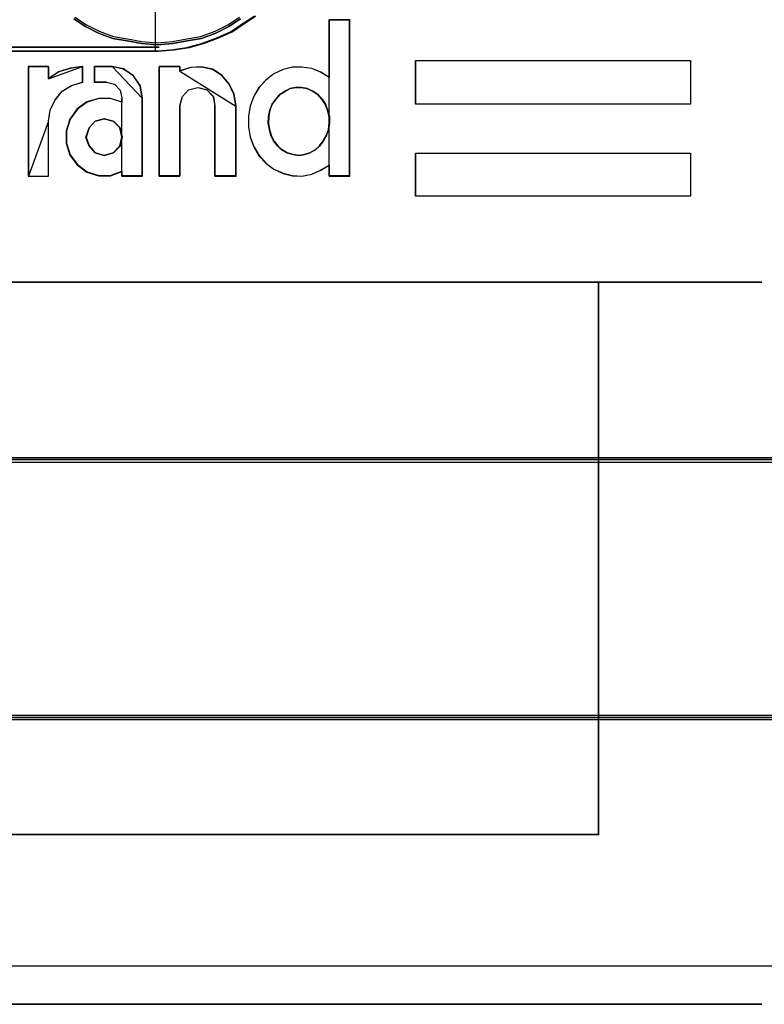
# Model space of a CAD drawing. Header units: millimetres. Extents: x -1290 to 1795, y -4192 to -1311.
# Tile 752 of 1056: x 1440.03 to 1443.2, y -2570.89 to -2566.69. Entities that reach past the tile are written whole.
import ezdxf

# ---------------------------------------------------------------- set-up
doc = ezdxf.new("R2010")
doc.units = ezdxf.units.MM
doc.layers.add('30', color=7, linetype='Continuous')
doc.layers.add('45', color=7, linetype='Continuous')
doc.layers.add('Aparatura', color=7, linetype='Continuous', lineweight=13)

# ---------------------------------------------------------------- blocks, each defined once
blk = doc.blocks.new('*U327')
at = {"layer": '45', "color": 7}
blk.add_lwpolyline([(405.142641, -127.318715), (405.142641, -128.554335), (404.961119, -128.437164), (404.774411, -128.362601), (404.556585, -128.330645), (404.359504, -128.330645), (404.157237, -128.378578), (403.960157, -128.474446), (403.789008, -128.607594), (403.64379, -128.767372), (403.534877, -128.948455), (403.457082, -129.161492), (403.420778, -129.37453), (403.420778, -129.37453), (403.420778, -129.603546), (403.457082, -129.82191), (403.534877, -130.029622), (403.64379, -130.221356), (403.789008, -130.381134), (403.960157, -130.508957), (404.157237, -130.599498), (404.359504, -130.647431), (404.556585, -130.658083), (404.774411, -130.615475), (404.961119, -130.53026), (405.142641, -130.423741), (405.142641, -130.658083), (405.583479, -130.658083), (405.583479, -127.318715)], dxfattribs=at)
for points in [[(405.139094, -128.554604), (404.958324, -128.437748), (404.772389, -128.363385), (404.555464, -128.331515), (404.3592, -128.331515), (404.15777, -128.37932), (403.961505, -128.474929), (403.791064, -128.60772), (403.646448, -128.767069), (403.537986, -128.947664), (403.460513, -129.160129), (403.424358, -129.372595), (403.424358, -129.600995), (403.460513, -129.818771), (403.537986, -130.025925), (403.646448, -130.217143), (403.791064, -130.376492), (403.961505, -130.503971), (404.15777, -130.594269), (404.3592, -130.642074), (404.555464, -130.652697), (404.772389, -130.610204), (404.958324, -130.525218), (405.139094, -130.418985), (405.139094, -130.652697), (405.578108, -130.652697), (405.578108, -127.322306), (405.139094, -127.322306), (405.139094, -128.554604)], [(405.139094, -128.554604), (404.958324, -128.437748), (404.772389, -128.363385), (404.555464, -128.331515), (404.3592, -128.331515), (404.15777, -128.37932), (403.961505, -128.474929), (403.791064, -128.60772), (403.646448, -128.767069), (403.537986, -128.947664), (403.460513, -129.160129), (403.424358, -129.372595), (403.424358, -129.600995), (403.460513, -129.818771), (403.537986, -130.025925), (403.646448, -130.217143), (403.791064, -130.376492), (403.961505, -130.503971), (404.15777, -130.594269), (404.3592, -130.642074), (404.555464, -130.652697), (404.772389, -130.610204), (404.958324, -130.525218), (405.139094, -130.418985), (405.139094, -130.652697), (405.578108, -130.652697), (405.578108, -127.322306), (405.139094, -127.322306), (405.139094, -128.554604)], [(403.791064, -128.60772), (403.646448, -128.767069), (403.537986, -128.947664), (403.460513, -129.160129), (403.424358, -129.372595), (403.424358, -129.600995), (403.460513, -129.818771), (403.537986, -130.025925), (403.646448, -130.217143), (403.791064, -130.376492), (403.961505, -130.503971), (404.15777, -130.594269), (404.3592, -130.642074), (404.555464, -130.652697), (404.772389, -130.610204), (404.958324, -130.525218), (405.139094, -130.418985), (405.139094, -130.652697), (405.578108, -130.652697), (405.578108, -127.322306), (405.139094, -127.322306), (405.139094, -128.554604), (404.958324, -128.437748), (404.772389, -128.363385), (404.555464, -128.331515), (404.3592, -128.331515), (404.15777, -128.37932), (403.961505, -128.474929), (403.791064, -128.60772)], [(403.791064, -128.60772), (403.646448, -128.767069), (403.537986, -128.947664), (403.460513, -129.160129), (403.424358, -129.372595), (403.424358, -129.600995), (403.460513, -129.818771), (403.537986, -130.025925), (403.646448, -130.217143), (403.791064, -130.376492), (403.961505, -130.503971), (404.15777, -130.594269), (404.3592, -130.642074), (404.555464, -130.652697), (404.772389, -130.610204), (404.958324, -130.525218), (405.139094, -130.418985), (405.139094, -130.652697), (405.578108, -130.652697), (405.578108, -127.322306), (405.139094, -127.322306), (405.139094, -128.554604), (404.958324, -128.437748), (404.772389, -128.363385), (404.555464, -128.331515), (404.3592, -128.331515), (404.15777, -128.37932), (403.961505, -128.474929), (403.791064, -128.60772)], [(405.137691, -127.322306), (405.137691, -128.555718), (405.137691, -127.322306)], [(405.137691, -127.322306), (405.578108, -127.322306), (405.137691, -127.322306)], [(405.576318, -127.322306), (405.576318, -130.652697), (405.576318, -127.322306)], [(398.728361, -128.316935), (398.728361, -130.658083), (399.160156, -130.658083), (399.160156, -129.484843), (399.19137, -129.250194), (399.300619, -129.031545), (399.451487, -128.844893), (399.649177, -128.722236), (399.888485, -128.652908), (399.888485, -128.316935), (399.623165, -128.354265), (399.378655, -128.428926), (399.160156, -128.572915), (399.160156, -128.316935), (398.728361, -128.316935)], [(398.731941, -128.320526), (398.731941, -130.652697), (398.731941, -128.320526)], [(398.731941, -128.320526), (399.161617, -128.320526), (398.731941, -128.320526)], [(399.647073, -128.724273), (399.884904, -128.655211), (399.884904, -128.320526), (399.621222, -128.357713), (399.378221, -128.432087), (399.161071, -128.575524), (399.161071, -128.320526), (398.731941, -128.320526), (398.731941, -130.652697), (399.161071, -130.652697), (399.161071, -129.483955), (399.192092, -129.250207), (399.300667, -129.032396), (399.450604, -128.84646), (399.647073, -128.724273)], [(399.647073, -128.724273), (399.884904, -128.655211), (399.884904, -128.320526), (399.621222, -128.357713), (399.378221, -128.432087), (399.161071, -128.575524), (399.161071, -128.320526), (398.731941, -128.320526), (398.731941, -130.652697), (399.161071, -130.652697), (399.161071, -129.483955), (399.192092, -129.250207), (399.300667, -129.032396), (399.450604, -128.84646), (399.647073, -128.724273)], [(399.647073, -128.724273), (399.884904, -128.655211), (399.884904, -128.320526), (399.621222, -128.357713), (399.378221, -128.432087), (399.161071, -128.575524), (399.161071, -128.320526), (398.731941, -128.320526), (398.731941, -130.652697), (399.161071, -130.652697), (399.161071, -129.483955), (399.192092, -129.250207), (399.300667, -129.032396), (399.450604, -128.84646), (399.647073, -128.724273)], [(399.378221, -128.432087), (399.161071, -128.575524), (399.161071, -128.320526), (398.731941, -128.320526), (398.731941, -130.652697), (399.161071, -130.652697), (399.161071, -129.483955), (399.192092, -129.250207), (399.300667, -129.032396), (399.450604, -128.84646), (399.647073, -128.724273), (399.884904, -128.655211), (399.884904, -128.320526), (399.621222, -128.357713), (399.378221, -128.432087)], [(399.378221, -128.432087), (399.161071, -128.575524), (399.161071, -128.320526), (398.731941, -128.320526), (398.731941, -130.652697), (399.161071, -130.652697), (399.161071, -129.483955), (399.192092, -129.250207), (399.300667, -129.032396), (399.450604, -128.84646), (399.647073, -128.724273), (399.884904, -128.655211), (399.884904, -128.320526), (399.621222, -128.357713), (399.378221, -128.432087)], [(399.378221, -128.432087), (399.161071, -128.575524), (399.161071, -128.320526), (398.731941, -128.320526), (398.731941, -130.652697), (399.161071, -130.652697), (399.161071, -129.483955), (399.192092, -129.250207), (399.300667, -129.032396), (399.450604, -128.84646), (399.647073, -128.724273), (399.884904, -128.655211), (399.884904, -128.320526), (399.621222, -128.357713), (399.378221, -128.432087)], [(398.731941, -128.320526), (398.731941, -130.652697), (399.161071, -130.652697), (399.161071, -129.483955), (399.192092, -129.250207), (399.300667, -129.032396), (399.450604, -128.84646), (399.647073, -128.724273), (399.884904, -128.655211), (399.884904, -128.320526), (399.621222, -128.357713), (399.378221, -128.432087), (399.161071, -128.575524), (399.161071, -128.320526), (398.731941, -128.320526)], [(399.884904, -128.320526), (399.620769, -128.357966), (399.37735, -128.432848), (399.159827, -128.577262), (399.884904, -128.320526)], [(399.159827, -128.320526), (399.159827, -128.577262), (399.159827, -128.320526)], [(401.159609, -130.658083), (401.159609, -128.988882), (401.118019, -128.727569), (400.972452, -128.514253), (400.754103, -128.370264), (400.514958, -128.316935), (400.140644, -128.316935), (400.140644, -128.652908), (400.395385, -128.652908), (400.566946, -128.695572), (400.686518, -128.823562), (400.72291, -128.988882), (400.72291, -129.079541), (400.483765, -128.999548), (400.229024, -128.999548), (399.979481, -129.074208), (399.771529, -129.22353), (399.615565, -129.442179), (399.537583, -129.692826), (399.537583, -129.954139), (399.615565, -130.204786), (399.771529, -130.412769), (399.979481, -130.567424), (400.229024, -130.647417), (400.483765, -130.647417), (400.72291, -130.556758), (400.72291, -130.658083), (401.159609, -130.658083)], [(401.112923, -128.729585), (400.968321, -128.517087), (400.751417, -128.37365), (400.513856, -128.320526), (400.142021, -128.320526), (400.142021, -128.655211), (400.395076, -128.655211), (400.5655, -128.697711), (400.68428, -128.82521), (400.720431, -128.989896), (400.720431, -129.080208), (400.48287, -129.000521), (400.229816, -129.000521), (399.981926, -129.074895), (399.775351, -129.223644), (399.62042, -129.441455), (399.542954, -129.691141), (399.542954, -129.951452), (399.62042, -130.201138), (399.775351, -130.408324), (399.981926, -130.562385), (400.229816, -130.642072), (400.48287, -130.642072), (400.720431, -130.55176), (400.720431, -130.652697), (401.154238, -130.652697), (401.154238, -128.989896), (401.112923, -128.729585)], [(401.112923, -128.729585), (400.968321, -128.517087), (400.751417, -128.37365), (400.513856, -128.320526), (400.142021, -128.320526), (400.142021, -128.655211), (400.395076, -128.655211), (400.5655, -128.697711), (400.68428, -128.82521), (400.720431, -128.989896), (400.720431, -129.080208), (400.48287, -129.000521), (400.229816, -129.000521), (399.981926, -129.074895), (399.775351, -129.223644), (399.62042, -129.441455), (399.542954, -129.691141), (399.542954, -129.951452), (399.62042, -130.201138), (399.775351, -130.408324), (399.981926, -130.562385), (400.229816, -130.642072), (400.48287, -130.642072), (400.720431, -130.55176), (400.720431, -130.652697), (401.154238, -130.652697), (401.154238, -128.989896), (401.112923, -128.729585)], [(400.229816, -129.000521), (399.981926, -129.074895), (399.775351, -129.223644), (399.62042, -129.441455), (399.542954, -129.691141), (399.542954, -129.951452), (399.62042, -130.201138), (399.775351, -130.408324), (399.981926, -130.562385), (400.229816, -130.642072), (400.48287, -130.642072), (400.720431, -130.55176), (400.720431, -130.652697), (401.154238, -130.652697), (401.154238, -128.989896), (401.112923, -128.729585), (400.968321, -128.517087), (400.751417, -128.37365), (400.513856, -128.320526), (400.142021, -128.320526), (400.142021, -128.655211), (400.395076, -128.655211), (400.5655, -128.697711), (400.68428, -128.82521), (400.720431, -128.989896), (400.720431, -129.080208), (400.48287, -129.000521), (400.229816, -129.000521)], [(400.229816, -129.000521), (399.981926, -129.074895), (399.775351, -129.223644), (399.62042, -129.441455), (399.542954, -129.691141), (399.542954, -129.951452), (399.62042, -130.201138), (399.775351, -130.408324), (399.981926, -130.562385), (400.229816, -130.642072), (400.48287, -130.642072), (400.720431, -130.55176), (400.720431, -130.652697), (401.154238, -130.652697), (401.154238, -128.989896), (401.112923, -128.729585), (400.968321, -128.517087), (400.751417, -128.37365), (400.513856, -128.320526), (400.142021, -128.320526), (400.142021, -128.655211), (400.395076, -128.655211), (400.5655, -128.697711), (400.68428, -128.82521), (400.720431, -128.989896), (400.720431, -129.080208), (400.48287, -129.000521), (400.229816, -129.000521)], [(399.883114, -128.320526), (399.883114, -128.656258), (399.883114, -128.320526)], [(400.14092, -128.320526), (400.14092, -128.656258), (400.14092, -128.320526)], [(400.515096, -128.320526), (400.14092, -128.320526), (400.515096, -128.320526)], [(401.154238, -128.99199), (401.112888, -128.730865), (400.968161, -128.517702), (400.751071, -128.373817), (400.513305, -128.320526), (401.154238, -128.99199)], [(401.515882, -128.316935), (401.515882, -130.658083), (401.957484, -130.658083), (401.957484, -129.159535), (402.014632, -128.956884), (402.144515, -128.812896), (402.341937, -128.7649), (402.534164, -128.812896), (402.674437, -128.956884), (402.705609, -129.159535), (402.705609, -130.658083), (403.157601, -130.658083), (403.157601, -129.159535), (403.116039, -128.903555), (403.012133, -128.690239), (402.856273, -128.503587), (402.658851, -128.375597), (402.419867, -128.327601), (402.186078, -128.338267), (401.957484, -128.412927), (401.957484, -128.316935), (401.515882, -128.316935)], [(401.519463, -128.320526), (401.519463, -130.652697), (401.519463, -128.320526)], [(401.519463, -128.320526), (401.95988, -128.320526), (401.519463, -128.320526)], [(403.007555, -128.692398), (402.852545, -128.506462), (402.6562, -128.378963), (402.418518, -128.331151), (402.186004, -128.341776), (401.958657, -128.41615), (401.958657, -128.320526), (401.519463, -128.320526), (401.519463, -130.652697), (401.958657, -130.652697), (401.958657, -129.159895), (402.015493, -128.958021), (402.144668, -128.814585), (402.341014, -128.766773), (402.532192, -128.814585), (402.671701, -128.958021), (402.702703, -129.159895), (402.702703, -130.652697), (403.152231, -130.652697), (403.152231, -129.159895), (403.110895, -128.904897), (403.007555, -128.692398)], [(403.007555, -128.692398), (402.852545, -128.506462), (402.6562, -128.378963), (402.418518, -128.331151), (402.186004, -128.341776), (401.958657, -128.41615), (401.958657, -128.320526), (401.519463, -128.320526), (401.519463, -130.652697), (401.958657, -130.652697), (401.958657, -129.159895), (402.015493, -128.958021), (402.144668, -128.814585), (402.341014, -128.766773), (402.532192, -128.814585), (402.671701, -128.958021), (402.702703, -129.159895), (402.702703, -130.652697), (403.152231, -130.652697), (403.152231, -129.159895), (403.110895, -128.904897), (403.007555, -128.692398)], [(403.007555, -128.692398), (402.852545, -128.506462), (402.6562, -128.378963), (402.418518, -128.331151), (402.186004, -128.341776), (401.958657, -128.41615), (401.958657, -128.320526), (401.519463, -128.320526), (401.519463, -130.652697), (401.958657, -130.652697), (401.958657, -129.159895), (402.015493, -128.958021), (402.144668, -128.814585), (402.341014, -128.766773), (402.532192, -128.814585), (402.671701, -128.958021), (402.702703, -129.159895), (402.702703, -130.652697), (403.152231, -130.652697), (403.152231, -129.159895), (403.110895, -128.904897), (403.007555, -128.692398)], [(401.519463, -128.320526), (401.519463, -130.652697), (401.958657, -130.652697), (401.958657, -129.159895), (402.015493, -128.958021), (402.144668, -128.814585), (402.341014, -128.766773), (402.532192, -128.814585), (402.671701, -128.958021), (402.702703, -129.159895), (402.702703, -130.652697), (403.152231, -130.652697), (403.152231, -129.159895), (403.110895, -128.904897), (403.007555, -128.692398), (402.852545, -128.506462), (402.6562, -128.378963), (402.418518, -128.331151), (402.186004, -128.341776), (401.958657, -128.41615), (401.958657, -128.320526), (401.519463, -128.320526)], [(401.519463, -128.320526), (401.519463, -130.652697), (401.958657, -130.652697), (401.958657, -129.159895), (402.015493, -128.958021), (402.144668, -128.814585), (402.341014, -128.766773), (402.532192, -128.814585), (402.671701, -128.958021), (402.702703, -129.159895), (402.702703, -130.652697), (403.152231, -130.652697), (403.152231, -129.159895), (403.110895, -128.904897), (403.007555, -128.692398), (402.852545, -128.506462), (402.6562, -128.378963), (402.418518, -128.331151), (402.186004, -128.341776), (401.958657, -128.41615), (401.958657, -128.320526), (401.519463, -128.320526)], [(401.519463, -128.320526), (401.519463, -130.652697), (401.958657, -130.652697), (401.958657, -129.159895), (402.015493, -128.958021), (402.144668, -128.814585), (402.341014, -128.766773), (402.532192, -128.814585), (402.671701, -128.958021), (402.702703, -129.159895), (402.702703, -130.652697), (403.152231, -130.652697), (403.152231, -129.159895), (403.110895, -128.904897), (403.007555, -128.692398), (402.852545, -128.506462), (402.6562, -128.378963), (402.418518, -128.331151), (402.186004, -128.341776), (401.958657, -128.41615), (401.958657, -128.320526), (401.519463, -128.320526)], [(401.519463, -128.320526), (401.519463, -130.652697), (401.958657, -130.652697), (401.958657, -129.159895), (402.015493, -128.958021), (402.144668, -128.814585), (402.341014, -128.766773), (402.532192, -128.814585), (402.671701, -128.958021), (402.702703, -129.159895), (402.702703, -130.652697), (403.152231, -130.652697), (403.152231, -129.159895), (403.110895, -128.904897), (403.007555, -128.692398), (402.852545, -128.506462), (402.6562, -128.378963), (402.418518, -128.331151), (402.186004, -128.341776), (401.958657, -128.41615), (401.958657, -128.320526), (401.519463, -128.320526)], [(401.95809, -128.320526), (401.95809, -128.417475), (401.95809, -128.320526)], [(403.152231, -129.160754), (403.110875, -128.905536), (403.007486, -128.692856), (402.852403, -128.50676), (402.655964, -128.379151), (402.41817, -128.331298), (402.185545, -128.341932), (401.95809, -128.41637), (403.152231, -129.160754)], [(405.139481, -128.554407), (404.95867, -128.43754), (404.772693, -128.363171), (404.555719, -128.331298), (404.35941, -128.331298), (404.157935, -128.379107), (403.961626, -128.474725), (403.791147, -128.607528), (403.646498, -128.766892), (403.538011, -128.947504), (403.460521, -129.15999), (403.424358, -129.372475), (403.424358, -129.600896), (403.460521, -129.818693), (403.538011, -130.025866), (403.646498, -130.217103), (403.791147, -130.376466), (403.961626, -130.503957), (404.157935, -130.594264), (404.35941, -130.642073), (404.555719, -130.652697), (404.772693, -130.6102), (404.95867, -130.525206), (405.139481, -130.418963), (405.139481, -128.554407)], [(400.14092, -128.654462), (400.395144, -128.654462), (400.14092, -128.654462)], [(405.061552, -129.120398), (405.108408, -129.248713), (405.144852, -129.382375), (405.144852, -129.52673), (405.129233, -129.660392), (405.087583, -129.78336), (405.019902, -129.900983), (404.936602, -130.013259), (404.84289, -130.098802), (404.728353, -130.157614), (404.619022, -130.195039), (404.499278, -130.216425), (404.374329, -130.195039), (404.244173, -130.157614), (404.134842, -130.098802), (404.046336, -130.013259), (403.95783, -129.900983), (403.900561, -129.78336), (403.869324, -129.660392), (403.843292, -129.52673), (403.848499, -129.382375), (403.87453, -129.248713), (403.926592, -129.120398), (404.004686, -129.013468), (404.087986, -128.911885), (404.19211, -128.842381), (404.306648, -128.78357), (404.421185, -128.762184), (404.546134, -128.762184), (404.67629, -128.78357), (404.80124, -128.842381), (404.900159, -128.911885), (404.988665, -129.013468), (405.061552, -129.120398)], [(404.498347, -130.212834), (404.617267, -130.19158), (404.725846, -130.154386), (404.839596, -130.095938), (404.932664, -130.010922), (405.015391, -129.899339), (405.082606, -129.782443), (405.12397, -129.660233), (405.139481, -129.527396), (405.139481, -129.383933), (405.103288, -129.251096), (405.056754, -129.123573), (404.984368, -129.017303), (404.896471, -128.916347), (404.798232, -128.847272), (404.674142, -128.788824), (404.544881, -128.76757), (404.420791, -128.76757), (404.307041, -128.788824), (404.193292, -128.847272), (404.089883, -128.916347), (404.007156, -129.017303), (403.9296, -129.123573), (403.877896, -129.251096), (403.852043, -129.383933), (403.846873, -129.527396), (403.872725, -129.660233), (403.903748, -129.782443), (403.960622, -129.899339), (404.04852, -130.010922), (404.136417, -130.095938), (404.244996, -130.154386), (404.374257, -130.19158), (404.498347, -130.212834)], [(404.896471, -128.916347), (404.984368, -129.017303), (405.056754, -129.123573), (405.103288, -129.251096), (405.139481, -129.383933), (405.139481, -129.527396), (405.12397, -129.660233), (405.082606, -129.782443), (405.015391, -129.899339), (404.932664, -130.010922), (404.839596, -130.095938), (404.725846, -130.154386), (404.617267, -130.19158), (404.498347, -130.212834), (404.374257, -130.19158), (404.244996, -130.154386), (404.136417, -130.095938), (404.04852, -130.010922), (403.960622, -129.899339), (403.903748, -129.782443), (403.872725, -129.660233), (403.846873, -129.527396), (403.852043, -129.383933), (403.877896, -129.251096), (403.9296, -129.123573), (404.007156, -129.017303), (404.089883, -128.916347), (404.193292, -128.847272), (404.307041, -128.788824), (404.420791, -128.76757), (404.544881, -128.76757), (404.674142, -128.788824), (404.798232, -128.847272), (404.896471, -128.916347)], [(404.896471, -128.916347), (404.984368, -129.017303), (405.056754, -129.123573), (405.103288, -129.251096), (405.139481, -129.383933), (405.139481, -129.527396), (405.12397, -129.660233), (405.082606, -129.782443), (405.015391, -129.899339), (404.932664, -130.010922), (404.839596, -130.095938), (404.725846, -130.154386), (404.617267, -130.19158), (404.498347, -130.212834), (404.374257, -130.19158), (404.244996, -130.154386), (404.136417, -130.095938), (404.04852, -130.010922), (403.960622, -129.899339), (403.903748, -129.782443), (403.872725, -129.660233), (403.846873, -129.527396), (403.852043, -129.383933), (403.877896, -129.251096), (403.9296, -129.123573), (404.007156, -129.017303), (404.089883, -128.916347), (404.193292, -128.847272), (404.307041, -128.788824), (404.420791, -128.76757), (404.544881, -128.76757), (404.674142, -128.788824), (404.798232, -128.847272), (404.896471, -128.916347)], [(404.420791, -128.76757), (404.544881, -128.76757), (404.674142, -128.788824), (404.798232, -128.847272), (404.896471, -128.916347), (404.984368, -129.017303), (405.056754, -129.123573), (405.103288, -129.251096), (405.139481, -129.383933), (405.139481, -129.527396), (405.12397, -129.660233), (405.082606, -129.782443), (405.015391, -129.899339), (404.932664, -130.010922), (404.839596, -130.095938), (404.725846, -130.154386), (404.617267, -130.19158), (404.498347, -130.212834), (404.374257, -130.19158), (404.244996, -130.154386), (404.136417, -130.095938), (404.04852, -130.010922), (403.960622, -129.899339), (403.903748, -129.782443), (403.872725, -129.660233), (403.846873, -129.527396), (403.852043, -129.383933), (403.877896, -129.251096), (403.9296, -129.123573), (404.007156, -129.017303), (404.089883, -128.916347), (404.193292, -128.847272), (404.307041, -128.788824), (404.420791, -128.76757)], [(404.420791, -128.76757), (404.544881, -128.76757), (404.674142, -128.788824), (404.798232, -128.847272), (404.896471, -128.916347), (404.984368, -129.017303), (405.056754, -129.123573), (405.103288, -129.251096), (405.139481, -129.383933), (405.139481, -129.527396), (405.12397, -129.660233), (405.082606, -129.782443), (405.015391, -129.899339), (404.932664, -130.010922), (404.839596, -130.095938), (404.725846, -130.154386), (404.617267, -130.19158), (404.498347, -130.212834), (404.374257, -130.19158), (404.244996, -130.154386), (404.136417, -130.095938), (404.04852, -130.010922), (403.960622, -129.899339), (403.903748, -129.782443), (403.872725, -129.660233), (403.846873, -129.527396), (403.852043, -129.383933), (403.877896, -129.251096), (403.9296, -129.123573), (404.007156, -129.017303), (404.089883, -128.916347), (404.193292, -128.847272), (404.307041, -128.788824), (404.420791, -128.76757)], [(400.720982, -129.080712), (400.48331, -129.000967), (400.230137, -129.000967), (399.982131, -129.075396), (399.77546, -129.224254), (399.620456, -129.442224), (399.542954, -129.692093), (399.542954, -129.952594), (399.620456, -130.202463), (399.77546, -130.409801), (399.982131, -130.563975), (400.230137, -130.64372), (400.48331, -130.64372), (400.720982, -130.553342), (400.720982, -129.080712)], [(400.719192, -128.990195), (400.719192, -129.081758), (400.719192, -128.990195)], [(401.152448, -128.990195), (401.152448, -130.652697), (401.152448, -128.990195)], [(401.95809, -129.158958), (401.95809, -130.652697), (401.95809, -129.158958)], [(402.701071, -129.158958), (402.701071, -130.652697), (402.701071, -129.158958)], [(403.15044, -129.158958), (403.15044, -130.652697), (403.15044, -129.158958)], [(400.684457, -129.6253), (400.726353, -129.824133), (400.684457, -130.012218), (400.543059, -130.157312), (400.344053, -130.216425), (400.155522, -130.157312), (400.024598, -130.012218), (399.956517, -129.824133), (400.024598, -129.6253), (400.155522, -129.480205), (400.344053, -129.426467), (400.543059, -129.480205), (400.684457, -129.6253)], [(400.720982, -129.824108), (400.679573, -129.627083), (400.539819, -129.483308), (400.343128, -129.430058), (400.156789, -129.483308), (400.027387, -129.627083), (399.960098, -129.824108), (400.027387, -130.010484), (400.156789, -130.154259), (400.343128, -130.212834), (400.539819, -130.154259), (400.679573, -130.010484), (400.720982, -129.824108)], [(400.679573, -129.627083), (400.720982, -129.824108), (400.679573, -130.010484), (400.539819, -130.154259), (400.343128, -130.212834), (400.156789, -130.154259), (400.027387, -130.010484), (399.960098, -129.824108), (400.027387, -129.627083), (400.156789, -129.483308), (400.343128, -129.430058), (400.539819, -129.483308), (400.679573, -129.627083)], [(400.679573, -129.627083), (400.720982, -129.824108), (400.679573, -130.010484), (400.539819, -130.154259), (400.343128, -130.212834), (400.156789, -130.154259), (400.027387, -130.010484), (399.960098, -129.824108), (400.027387, -129.627083), (400.156789, -129.483308), (400.343128, -129.430058), (400.539819, -129.483308), (400.679573, -129.627083)], [(400.679573, -129.627083), (400.720982, -129.824108), (400.679573, -130.010484), (400.539819, -130.154259), (400.343128, -130.212834), (400.156789, -130.154259), (400.027387, -130.010484), (399.960098, -129.824108), (400.027387, -129.627083), (400.156789, -129.483308), (400.343128, -129.430058), (400.539819, -129.483308), (400.679573, -129.627083)], [(400.679573, -129.627083), (400.720982, -129.824108), (400.679573, -130.010484), (400.539819, -130.154259), (400.343128, -130.212834), (400.156789, -130.154259), (400.027387, -130.010484), (399.960098, -129.824108), (400.027387, -129.627083), (400.156789, -129.483308), (400.343128, -129.430058), (400.539819, -129.483308), (400.679573, -129.627083)], [(398.731941, -130.652697), (399.161617, -130.652697), (399.161617, -129.483918), (398.731941, -130.652697)], [(406.985296, -130.16795), (412.841419, -130.16795), (412.841419, -131.078197), (406.985296, -131.078197), (406.985296, -130.16795)], [(405.137691, -130.417505), (405.137691, -130.652697), (405.137691, -130.417505)], [(400.719192, -130.550361), (400.719192, -130.652697), (400.719192, -130.550361)], [(400.719192, -130.650902), (401.154238, -130.650902), (400.719192, -130.650902)], [(401.519463, -130.650902), (401.95988, -130.650902), (401.519463, -130.650902)], [(402.701071, -130.650902), (403.152231, -130.650902), (402.701071, -130.650902)], [(405.137691, -130.650902), (405.578108, -130.650902), (405.137691, -130.650902)]]:
    blk.add_lwpolyline(points, close=True, dxfattribs=at)
at = {"layer": '45', "color": 255}
for points in [[(406.981716, -128.189464), (412.844999, -128.189464), (412.844999, -129.123051), (406.981716, -129.123051), (406.981716, -128.189464)], [(406.981716, -130.164359), (412.844999, -130.164359), (412.844999, -131.081788), (406.981716, -131.081788), (406.981716, -130.164359)]]:
    blk.add_lwpolyline(points, close=True, dxfattribs=at)
at = {"layer": '45', "color": 20}
for points in [[(406.981716, -128.189464), (412.844999, -128.189464), (412.844999, -129.123051), (406.981716, -129.123051), (406.981716, -128.189464)], [(406.985296, -128.193055), (412.841419, -128.193055), (412.841419, -129.11946), (406.985296, -129.11946), (406.985296, -128.193055)], [(406.981716, -130.164359), (412.844999, -130.164359), (412.844999, -131.081788), (406.981716, -131.081788), (406.981716, -130.164359)]]:
    blk.add_lwpolyline(points, close=True, dxfattribs=at)
at = {"layer": '45', "color": 179}
for points in [[(414.363187, -132.914849), (387.454743, -132.914849), (414.363187, -132.914849)], [(410.879233, -132.914849), (410.879233, -144.695995), (410.879233, -132.914849)], [(410.889975, -144.687018), (390.933326, -144.687018), (410.889975, -144.687018)], [(414.363187, -148.302871), (387.454743, -148.302871), (414.363187, -148.302871)]]:
    blk.add_lwpolyline(points, close=True, dxfattribs=at)
blk = doc.blocks.new('*U330')
at = {"layer": '30', "color": 7}
for points in [[(548.842747, -262.570286), (117.158256, -262.570286), (117.158256, -264.085087), (117.158256, -285.154588), (117.158256, -286.669389), (548.842747, -286.669389), (548.842747, -285.154588), (548.842747, -264.085087), (548.842747, -262.570286)], [(131.722474, -277.829042), (123.657102, -277.829042), (131.722474, -277.829042)], [(117.158256, -286.581416), (548.842747, -286.581416), (117.158256, -286.581416)], [(548.842747, -286.581416), (117.158256, -286.581416), (117.158256, -288.059158), (117.158256, -289.620546), (117.158256, -292.157801), (548.842747, -292.157801), (548.842747, -289.620546), (548.842747, -288.059158), (548.842747, -286.581416)], [(548.79978, -286.624505), (117.201224, -286.624505), (117.201224, -288.07941), (117.201224, -289.616668), (117.201224, -292.114713), (548.79978, -292.114713), (548.79978, -289.616668), (548.79978, -288.07941), (548.79978, -286.624505)], [(117.158256, -292.069829), (548.842747, -292.069829), (117.158256, -292.069829)]]:
    blk.add_lwpolyline(points, close=True, dxfattribs=at)
for points in [[(133.770805, -277.164372), (133.522564, -277.331227), (133.274323, -277.498082), (132.970917, -277.637127), (132.66751, -277.748364), (132.364104, -277.831791), (132.033116, -277.88741), (131.702128, -277.915219), (123.675659, -277.915219), (123.455, -277.88741), (123.234341, -277.88741), (123.013682, -277.831791), (122.820605, -277.803982), (122.40687, -277.664937), (122.020716, -277.470273), (121.689728, -277.219991)], [(121.689728, -277.219991), (122.020716, -277.470273), (122.40687, -277.664937), (122.820605, -277.803982), (123.013682, -277.831791), (123.234341, -277.88741), (123.455, -277.88741), (123.675659, -277.915219), (123.675659, -277.915219), (131.702128, -277.915219), (132.033116, -277.88741), (132.364104, -277.831791), (132.66751, -277.748364), (132.970917, -277.637127), (133.274323, -277.498082), (133.522564, -277.331227), (133.770805, -277.164372)], [(129.899629, -277.222366), (130.149799, -277.389288), (130.427765, -277.528389), (130.733527, -277.63967), (131.03929, -277.695311), (131.345052, -277.750951), (131.678611, -277.778771), (132.012171, -277.750951), (132.317933, -277.695311), (132.623696, -277.63967), (132.929458, -277.528389), (133.207424, -277.389288), (133.457594, -277.222366)], [(133.457594, -277.222366), (133.207424, -277.389288), (132.929458, -277.528389), (132.623696, -277.63967), (132.317933, -277.695311), (132.012171, -277.750951), (131.678611, -277.778771), (131.678611, -277.778771), (131.345052, -277.750951), (131.03929, -277.695311), (130.733527, -277.63967), (130.427765, -277.528389), (130.149799, -277.389288), (129.899629, -277.222366)], [(129.899629, -277.222366), (130.149799, -277.389288), (130.427765, -277.528389), (130.733527, -277.63967), (131.03929, -277.695311), (131.345052, -277.750951), (131.678611, -277.778771), (132.012171, -277.750951), (132.317933, -277.695311), (132.623696, -277.63967), (132.929458, -277.528389), (133.207424, -277.389288), (133.457594, -277.222366)], [(129.923542, -277.186771), (130.170348, -277.351445), (130.444578, -277.488673), (130.746231, -277.598455), (131.047883, -277.653346), (131.349536, -277.708237), (131.678611, -277.735683), (132.007687, -277.708237), (132.30934, -277.653346), (132.610992, -277.598455), (132.912645, -277.488673), (133.186875, -277.351445), (133.433681, -277.186771)], [(131.634749, -271.324456), (131.634749, -277.915219), (131.634749, -277.915219), (131.972532, -277.88741), (132.310315, -277.831791), (132.619949, -277.748364), (132.929583, -277.637127), (133.239218, -277.498082), (133.492555, -277.331227), (133.745892, -277.164372)]]:
    blk.add_lwpolyline(points, dxfattribs=at)

msp = doc.modelspace()

# ---------------------------------------------------------------- linework, layer by layer
at = {"layer": 'Aparatura', "color": 7, "lineweight": 13}
msp.add_lwpolyline([(1524.1608, -2570.7241), (1437.7952, -2570.7241), (1437.7952, -2561.7079), (1524.1608, -2561.7079), (1524.1608, -2570.7241)], close=True, dxfattribs=at)
msp.add_lwpolyline([(1437.7952, -2570.7238), (1524.1608, -2570.7238)], dxfattribs=at)

# ---------------------------------------------------------------- block references
at = {"layer": 'Aparatura', "color": 7, "lineweight": 13, "xscale": 0.2, "yscale": 0.2, "zscale": 0.2}
for name, p in [('*U327', (1360.3186, -2541.2266)), ('*U330', (1414.278, -2511.2423))]:
    msp.add_blockref(name, p, dxfattribs=at)

doc.saveas('drawing.dxf')
